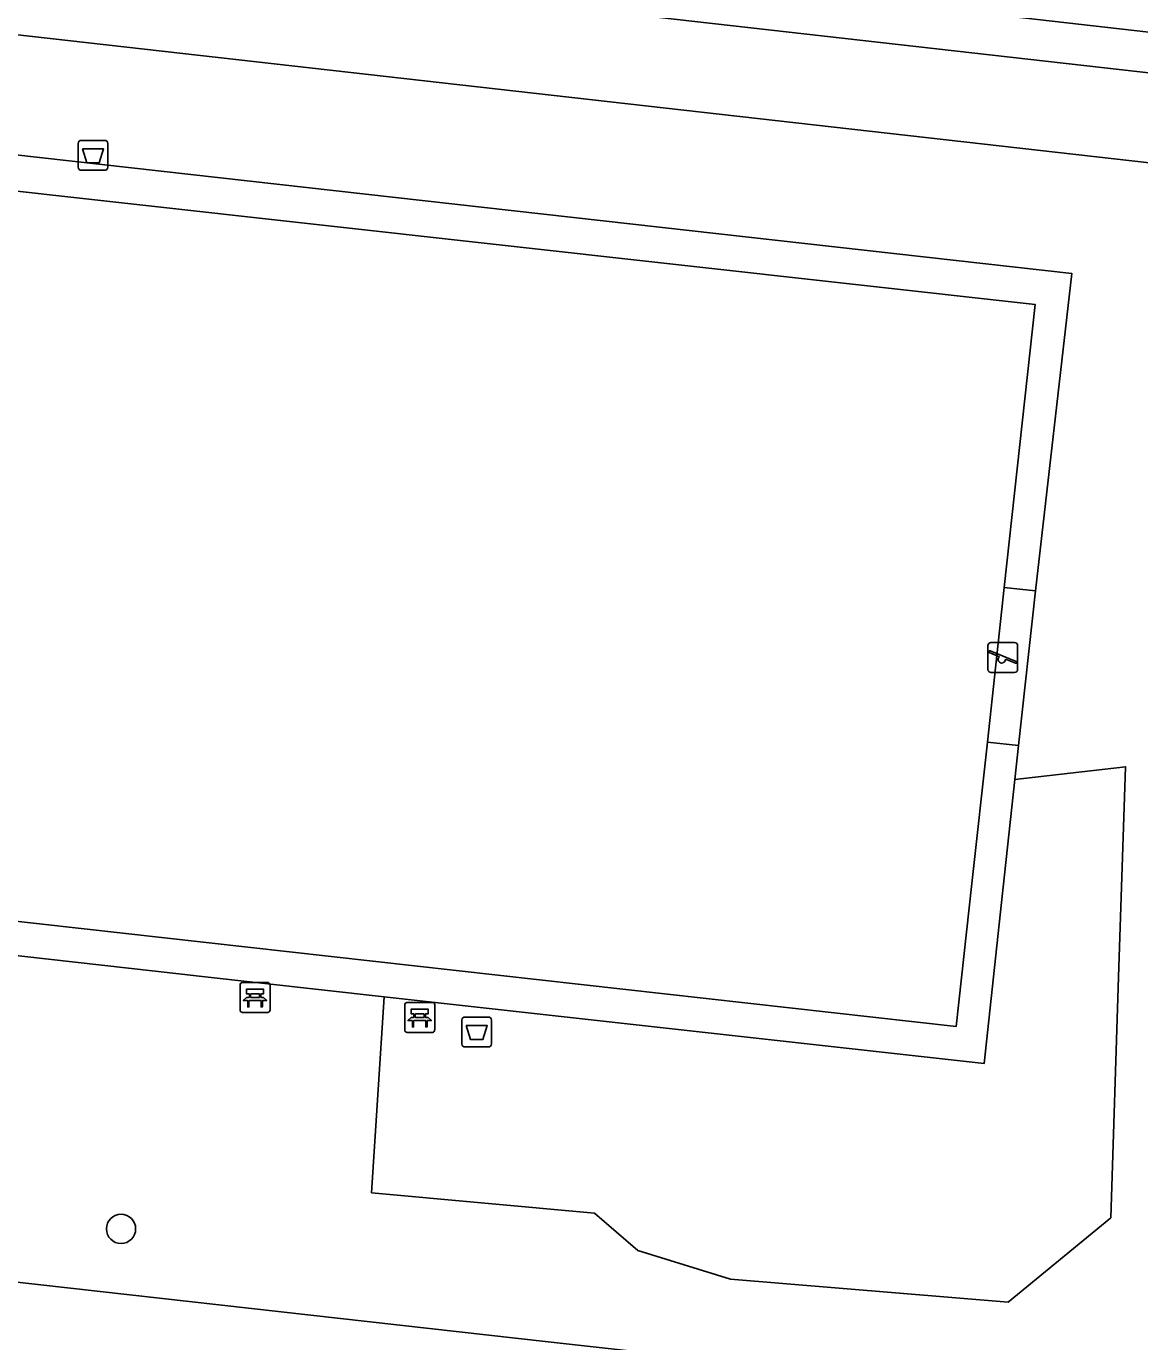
# Model space of a CAD drawing. Extents: x 161928 to 163055, y 386475 to 387428.
# Drawn here: x 162141.71 to 162178.93, y 387237.64 to 387281.61 of the extents above; entities that cross this region are included whole.
import ezdxf

# ---------------------------------------------------------------- set-up
doc = ezdxf.new("R2010")
doc.units = 0
for name, color, linetype in [('IMGEO_Afvalbak', 7, 'Continuous'), ('IMGEO_Bank', 7, 'Continuous'), ('IMGEO_Boom', 7, 'Continuous'), ('IMGEO_Groenvoorziening', 7, 'Continuous'), ('IMGEO_Hek', 7, 'Continuous'), ('IMGEO_Speelvoorziening', 7, 'Continuous'), ('IMGEO_Voetpad_open', 7, 'Continuous')]:
    doc.layers.add(name, color=color, linetype=linetype)

msp = doc.modelspace()

# ---------------------------------------------------------------- linework, layer by layer
at = {"layer": 'IMGEO_Afvalbak'}
for p, q in [((162143.449, 387276.9), (162143.449, 387277.7)), ((162143.449, 387277.7), (162143.449, 387276.9)), ((162143.549, 387277.8), (162144.339, 387277.8)), ((162144.339, 387277.8), (162143.549, 387277.8)), ((162144.439, 387277.7), (162144.439, 387276.9)), ((162144.439, 387276.9), (162144.439, 387277.7)), ((162144.339, 387276.8), (162143.549, 387276.8)), ((162143.549, 387276.8), (162144.339, 387276.8)), ((162156.273, 387247.594), (162156.273, 387248.394)), ((162156.273, 387248.394), (162156.273, 387247.594)), ((162156.373, 387248.494), (162157.163, 387248.494)), ((162157.163, 387248.494), (162156.373, 387248.494)), ((162157.263, 387248.394), (162157.263, 387247.594)), ((162157.263, 387247.594), (162157.263, 387248.394)), ((162157.163, 387247.494), (162156.373, 387247.494)), ((162156.373, 387247.494), (162157.163, 387247.494))]:
    msp.add_line(p, q, dxfattribs=at)
for points in [[(162143.592, 387277.514), (162144.296, 387277.514), (162144.147, 387277.044), (162143.741, 387277.044), (162143.592, 387277.514)], [(162156.416, 387248.208), (162157.12, 387248.208), (162156.971, 387247.738), (162156.565, 387247.738), (162156.416, 387248.208)]]:
    msp.add_lwpolyline(points, dxfattribs=at)
for centre, start, end in [((162143.549, 387277.7), 90, 180), ((162143.549, 387277.7), 90, 180), ((162144.339, 387277.7), 0, 90), ((162144.339, 387277.7), 360, 90), ((162143.549, 387276.9), 180, 270), ((162143.549, 387276.9), 180, 270), ((162144.339, 387276.9), 270, 0), ((162144.339, 387276.9), 270, 0), ((162156.373, 387248.394), 90, 180), ((162156.373, 387248.394), 90, 180), ((162157.163, 387248.394), 0, 90), ((162157.163, 387248.394), 360, 90), ((162156.373, 387247.594), 180, 270), ((162156.373, 387247.594), 180, 270), ((162157.163, 387247.594), 270, 0), ((162157.163, 387247.594), 270, 0)]:
    msp.add_arc(centre, 0.1, start, end, dxfattribs=at)
at = {"layer": 'IMGEO_Bank'}
for p, q in [((162148.86, 387248.724), (162148.86, 387249.565)), ((162148.86, 387249.565), (162148.86, 387248.724)), ((162148.935, 387249.649), (162149.776, 387249.649)), ((162149.776, 387249.649), (162148.935, 387249.649)), ((162149.86, 387249.574), (162149.86, 387248.733)), ((162149.86, 387248.733), (162149.86, 387249.574)), ((162149.557, 387249.047), (162149.164, 387249.047)), ((162149.169, 387249.155), (162149.169, 387249.261)), ((162149.213, 387249.261), (162149.213, 387249.155)), ((162149.501, 387249.267), (162149.219, 387249.267)), ((162149.219, 387249.149), (162149.501, 387249.149)), ((162149.507, 387249.155), (162149.507, 387249.261)), ((162149.551, 387249.261), (162149.551, 387249.155)), ((162154.438, 387248.979), (162155.279, 387248.979)), ((162155.279, 387248.979), (162154.438, 387248.979)), ((162149.785, 387248.649), (162148.944, 387248.649)), ((162148.944, 387248.649), (162149.785, 387248.649)), ((162154.363, 387248.054), (162154.363, 387248.895)), ((162154.363, 387248.895), (162154.363, 387248.054)), ((162154.672, 387248.485), (162154.672, 387248.591)), ((162154.716, 387248.591), (162154.716, 387248.485)), ((162155.004, 387248.597), (162154.722, 387248.597)), ((162155.01, 387248.485), (162155.01, 387248.591)), ((162155.054, 387248.591), (162155.054, 387248.485)), ((162155.363, 387248.904), (162155.363, 387248.063)), ((162155.363, 387248.063), (162155.363, 387248.904)), ((162155.06, 387248.377), (162154.667, 387248.377)), ((162154.722, 387248.479), (162155.004, 387248.479)), ((162155.288, 387247.979), (162154.447, 387247.979)), ((162154.447, 387247.979), (162155.288, 387247.979))]:
    msp.add_line(p, q, dxfattribs=at)
for points in [[(162149.163, 387249.267), (162149.077, 387249.267), (162149.077, 387249.428), (162149.64, 387249.428), (162149.64, 387249.267), (162149.557, 387249.267)], [(162149.107, 387249.047), (162148.965, 387249.047), (162149.077, 387249.149), (162149.163, 387249.149)], [(162149.157, 387249.04), (162149.157, 387248.833), (162149.114, 387248.833), (162149.114, 387249.04)], [(162149.557, 387249.149), (162149.64, 387249.149), (162149.752, 387249.047), (162149.613, 387249.047)], [(162149.607, 387249.04), (162149.607, 387248.833), (162149.563, 387248.833), (162149.563, 387249.04)], [(162154.666, 387248.597), (162154.58, 387248.597), (162154.58, 387248.758), (162155.143, 387248.758), (162155.143, 387248.597), (162155.06, 387248.597)], [(162154.61, 387248.377), (162154.468, 387248.377), (162154.58, 387248.479), (162154.666, 387248.479)], [(162154.66, 387248.37), (162154.66, 387248.163), (162154.617, 387248.163), (162154.617, 387248.37)], [(162155.06, 387248.479), (162155.143, 387248.479), (162155.255, 387248.377), (162155.116, 387248.377)], [(162155.11, 387248.37), (162155.11, 387248.163), (162155.066, 387248.163), (162155.066, 387248.37)]]:
    msp.add_lwpolyline(points, dxfattribs=at)
for centre, radius, start, end in [((162148.938, 387249.571), 0.0779, 92.4484, 184.2845), ((162148.938, 387249.571), 0.0779, 92.4484, 184.2845), ((162149.782, 387249.571), 0.0779, 2.4484, 94.2845), ((162149.782, 387249.571), 0.0779, 2.4484, 94.2845), ((162149.107, 387249.04), 0.00671, 2.8957, 87.1043), ((162149.164, 387249.04), 0.00671, 92.8957, 177.1043), ((162149.162, 387249.26), 0.00671, 2.8957, 87.1043), ((162149.162, 387249.156), 0.00671, 272.8957, 357.1043), ((162149.219, 387249.26), 0.00671, 92.8957, 177.1043), ((162149.219, 387249.156), 0.00671, 182.8957, 267.1043), ((162149.501, 387249.26), 0.00671, 2.8957, 87.1043), ((162149.501, 387249.156), 0.00671, 272.8957, 357.1043), ((162149.558, 387249.26), 0.00671, 92.8957, 177.1043), ((162149.558, 387249.156), 0.00671, 182.8957, 267.1043), ((162149.556, 387249.04), 0.00671, 2.8957, 87.1043), ((162149.613, 387249.04), 0.00671, 92.8957, 177.1043), ((162154.441, 387248.901), 0.0779, 92.4484, 184.2845), ((162154.441, 387248.901), 0.0779, 92.4484, 184.2845), ((162155.285, 387248.901), 0.0779, 2.4484, 94.2845), ((162155.285, 387248.901), 0.0779, 2.4484, 94.2845), ((162148.938, 387248.727), 0.0779, 182.4484, 274.2845), ((162148.938, 387248.727), 0.0779, 182.4484, 274.2845), ((162149.782, 387248.727), 0.0779, 272.4484, 4.2845), ((162149.782, 387248.727), 0.0779, 272.4484, 4.2845), ((162154.665, 387248.59), 0.00671, 2.8957, 87.1043), ((162154.722, 387248.59), 0.00671, 92.8957, 177.1043), ((162155.004, 387248.59), 0.00671, 2.8957, 87.1043), ((162155.061, 387248.59), 0.00671, 92.8957, 177.1043), ((162154.61, 387248.37), 0.00671, 2.8957, 87.1043), ((162154.667, 387248.37), 0.00671, 92.8957, 177.1043), ((162154.665, 387248.486), 0.00671, 272.8957, 357.1043), ((162154.722, 387248.486), 0.00671, 182.8957, 267.1043), ((162155.004, 387248.486), 0.00671, 272.8957, 357.1043), ((162155.061, 387248.486), 0.00671, 182.8957, 267.1043), ((162155.059, 387248.37), 0.00671, 2.8957, 87.1043), ((162155.116, 387248.37), 0.00671, 92.8957, 177.1043), ((162154.441, 387248.057), 0.0779, 182.4484, 274.2845), ((162154.441, 387248.057), 0.0779, 182.4484, 274.2845), ((162155.285, 387248.057), 0.0779, 272.4484, 4.2845), ((162155.285, 387248.057), 0.0779, 272.4484, 4.2845)]:
    msp.add_arc(centre, radius, start, end, dxfattribs=at)
at = {"layer": 'IMGEO_Boom'}
msp.add_circle((162144.88, 387241.413), 0.489, dxfattribs=at)
at = {"layer": 'IMGEO_Groenvoorziening'}
for points in [[(162175.44, 387262.736), (162174.88, 387257.57)], [(162174.757, 387256.438), (162178.453, 387256.862), (162178.221, 387249.826), (162177.956, 387241.785), (162174.53, 387238.963), (162165.249, 387239.73), (162162.149, 387240.689), (162160.709, 387241.937), (162153.252, 387242.621), (162153.673, 387249.171)]]:
    msp.add_lwpolyline(points, dxfattribs=at)
at = {"layer": 'IMGEO_Hek'}
for points in [[(162139.036, 387274.876), (162139.196, 387276.348), (162175.435, 387272.308), (162174.401, 387262.855)], [(162174.401, 387262.855), (162173.835, 387257.683)], [(162174.401, 387262.855), (162175.44, 387262.736)], [(162175.44, 387262.736), (162174.88, 387257.57)], [(162173.318, 387252.96), (162172.795, 387248.181), (162136.576, 387252.23), (162137.61, 387261.75)], [(162173.835, 387257.683), (162173.318, 387252.96)], [(162174.88, 387257.57), (162173.835, 387257.683)]]:
    msp.add_lwpolyline(points, dxfattribs=at)
at = {"layer": 'IMGEO_Speelvoorziening'}
for p, q in [((162173.855, 387260.11), (162173.855, 387260.91)), ((162173.855, 387260.91), (162173.855, 387260.11)), ((162173.955, 387261.01), (162174.745, 387261.01)), ((162174.745, 387261.01), (162173.955, 387261.01)), ((162174.845, 387260.91), (162174.845, 387260.11)), ((162174.845, 387260.11), (162174.845, 387260.91)), ((162174.238, 387260.538), (162173.899, 387260.675)), ((162173.924, 387260.735), (162174.8, 387260.382)), ((162174.776, 387260.322), (162174.436, 387260.459)), ((162174.745, 387260.01), (162173.955, 387260.01)), ((162173.955, 387260.01), (162174.745, 387260.01))]:
    msp.add_line(p, q, dxfattribs=at)
for centre, radius, start, end in [((162173.955, 387260.91), 0.1, 90, 180), ((162173.955, 387260.91), 0.1, 90, 180), ((162174.745, 387260.91), 0.1, 0, 90), ((162174.745, 387260.91), 0.1, 360, 90), ((162173.912, 387260.705), 0.0327, 68.078, 248.078), ((162174.317, 387260.448), 0.12, 130.9928, 5.1632), ((162173.955, 387260.11), 0.1, 180, 270), ((162173.955, 387260.11), 0.1, 180, 270), ((162174.745, 387260.11), 0.1, 270, 0), ((162174.745, 387260.11), 0.1, 270, 0), ((162174.788, 387260.352), 0.0327, 248.078, 68.078)]:
    msp.add_arc(centre, radius, start, end, dxfattribs=at)
at = {"layer": 'IMGEO_Voetpad_open'}
for points in [[(162142.294, 387284.25), (162142.444, 387285.621), (162189.013, 387280.306), (162188.878, 387278.96), (162142.294, 387284.25)], [(162140.635, 387281.42), (162192.358, 387275.563), (162193.61, 387275.424)], [(162137.13, 387267.043), (162138.045, 387275.51), (162138.277, 387277.661), (162176.653, 387273.35), (162175.44, 387262.736)], [(162175.44, 387262.736), (162174.401, 387262.855), (162175.435, 387272.308), (162139.196, 387276.348), (162139.036, 387274.876), (162138.171, 387266.911), (162137.13, 387267.043)], [(162153.673, 387249.171), (162147.497, 387249.857), (162146.914, 387249.923), (162135.318, 387251.229), (162136.529, 387261.876)], [(162136.529, 387261.876), (162137.61, 387261.75), (162136.576, 387252.23), (162172.795, 387248.181), (162173.318, 387252.96), (162173.835, 387257.683), (162174.88, 387257.57)], [(162174.88, 387257.57), (162174.757, 387256.438)], [(162153.673, 387249.171), (162173.729, 387246.942), (162174.312, 387252.325), (162174.757, 387256.438)], [(162130.355, 387242.733), (162130.359, 387242.551), (162130.38, 387242.37), (162130.416, 387242.191), (162130.469, 387242.016), (162130.537, 387241.847), (162130.619, 387241.685), (162130.716, 387241.53), (162130.826, 387241.385), (162130.949, 387241.25), (162131.084, 387241.127), (162131.228, 387241.016), (162131.382, 387240.919), (162131.545, 387240.836), (162131.714, 387240.767), (162131.888, 387240.714), (162132.067, 387240.677), (162132.17, 387240.663), (162159.153, 387237.637), (162195.507, 387233.606), (162205.333, 387232.488), (162224.423, 387230.317)]]:
    msp.add_lwpolyline(points, dxfattribs=at)

doc.saveas('drawing.dxf')
